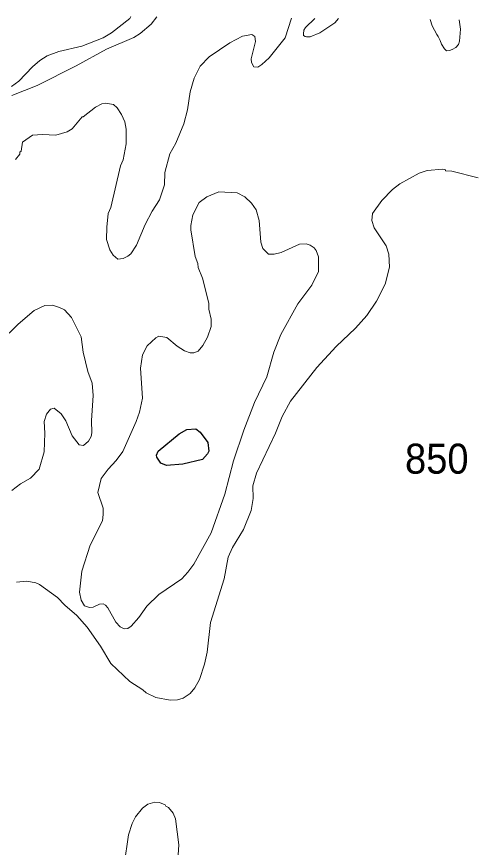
# Model space of a CAD drawing. Extents: x 598.3 to 623.2, y 6902.2 to 6930.1.
# Drawn here: x 618.553 to 619.782, y 6927.682 to 6929.898 of the extents above; entities that cross this region are included whole.
import ezdxf

# ---------------------------------------------------------------- set-up
doc = ezdxf.new("R2010")
doc.units = 0
doc.header["$LTSCALE"] = 0.032
doc.layers.add('1', color=7, linetype='Continuous', lineweight=25)
doc.layers.add('2', color=7, linetype='Continuous', lineweight=13)
doc.layers.add('21', color=7, linetype='Continuous')

msp = doc.modelspace()

# ---------------------------------------------------------------- linework, layer by layer
at = {"layer": '1'}
msp.add_lwpolyline([(618.9869, 6928.7854), (619.0071, 6928.7967), (619.031, 6928.7987), (619.0431, 6928.7897), (619.0633, 6928.7625), (619.0659, 6928.739), (619.0623, 6928.7317), (619.0487, 6928.7165), (618.9963, 6928.7044), (618.9528, 6928.7005), (618.9379, 6928.7066), (618.9268, 6928.7234), (618.9262, 6928.7285), (618.9303, 6928.7387)], close=True, dxfattribs=at)
at = {"layer": '2'}
for points in [[(618.539, 6929.7116), (618.5587, 6929.7254), (618.595, 6929.764), (618.6146, 6929.7804), (618.6342, 6929.7927), (618.6659, 6929.8047), (618.7272, 6929.8192), (618.7841, 6929.8412), (618.8059, 6929.8543), (618.8552, 6929.8925), (618.8574, 6929.8977)], [(618.9269, 6929.8971), (618.9117, 6929.8775), (618.8825, 6929.8525), (618.8656, 6929.8419), (618.7927, 6929.8108), (618.7123, 6929.7664), (618.6074, 6929.7139), (618.5402, 6929.6877)], [(619.1807, 6929.8499), (619.1889, 6929.8444), (619.19, 6929.8313), (619.1786, 6929.7855), (619.1796, 6929.7752), (619.1856, 6929.7636), (619.1965, 6929.7627), (619.2075, 6929.7696), (619.227, 6929.7881), (619.2696, 6929.8412), (619.2865, 6929.8935)], [(619.4121, 6929.8923), (619.4018, 6929.8815), (619.3623, 6929.8548), (619.3364, 6929.8442), (619.3268, 6929.8435), (619.3229, 6929.8445), (619.3187, 6929.847), (619.3186, 6929.8522), (619.3196, 6929.8612), (619.3241, 6929.8688), (619.3483, 6929.8929)], [(619.6565, 6929.8898), (619.6616, 6929.8731), (619.6741, 6929.8499), (619.6774, 6929.8443), (619.683, 6929.8341), (619.6868, 6929.8243), (619.6943, 6929.8114), (619.6999, 6929.8069), (619.7082, 6929.8074), (619.7153, 6929.8099), (619.7245, 6929.8153), (619.7318, 6929.8233), (619.7347, 6929.8322), (619.7371, 6929.8639), (619.7334, 6929.8891)], [(618.5496, 6929.5171), (618.5614, 6929.5312), (618.5618, 6929.5366), (618.5649, 6929.5393), (618.5683, 6929.5631), (618.5955, 6929.582), (618.6222, 6929.5835), (618.658, 6929.5818), (618.6875, 6929.5906), (618.7008, 6929.5987), (618.728, 6929.6305), (618.731, 6929.6308), (618.7631, 6929.6563), (618.7803, 6929.6653), (618.7904, 6929.667), (618.8116, 6929.6637), (618.8209, 6929.6546), (618.8331, 6929.6367), (618.8418, 6929.6167), (618.845, 6929.5973), (618.845, 6929.5583), (618.8369, 6929.5162), (618.8303, 6929.4997), (618.8046, 6929.3888), (618.7974, 6929.3726), (618.7933, 6929.336), (618.7932, 6929.3037), (618.8017, 6929.276), (618.8108, 6929.2616), (618.8228, 6929.2509), (618.8374, 6929.2531), (618.8501, 6929.2591), (618.8573, 6929.2655), (618.8732, 6929.2881), (618.8962, 6929.3434), (618.9145, 6929.3785), (618.934, 6929.4093), (618.9479, 6929.449), (618.9486, 6929.4824), (618.9619, 6929.5315), (618.9777, 6929.5599), (618.9988, 6929.6119), (619.0086, 6929.6494), (619.0164, 6929.6968), (619.0264, 6929.7336), (619.0424, 6929.7655), (619.0671, 6929.7901), (619.1219, 6929.828), (619.1559, 6929.8458), (619.1807, 6929.8499)], [(619.7844, 6929.4678), (619.7145, 6929.4853), (619.6976, 6929.4866), (619.697, 6929.489), (619.6901, 6929.4912), (619.6482, 6929.4872), (619.627, 6929.4807), (619.5753, 6929.4521), (619.5562, 6929.4366), (619.5274, 6929.407), (619.5025, 6929.3723), (619.5008, 6929.3543), (619.5074, 6929.3341), (619.5386, 6929.2868), (619.546, 6929.264), (619.5477, 6929.2296), (619.5361, 6929.1839), (619.513, 6929.1394), (619.4871, 6929.1006), (619.4575, 6929.0668), (619.4056, 6929.0181), (619.3544, 6928.9621), (619.2837, 6928.8726), (619.2618, 6928.8314), (619.2438, 6928.7872), (619.1928, 6928.68), (619.1834, 6928.6467), (619.1842, 6928.6128), (619.1785, 6928.5806), (619.158, 6928.5298), (619.1286, 6928.4824), (619.1175, 6928.456), (619.1072, 6928.3987), (619.0703, 6928.2817), (619.0612, 6928.2028), (619.054, 6928.1713), (619.0409, 6928.1305), (619.0288, 6928.108), (619.0165, 6928.0926), (618.9975, 6928.0805), (618.9823, 6928.0755), (618.9623, 6928.0747), (618.9242, 6928.082), (618.8984, 6928.0943), (618.8898, 6928.1023), (618.8549, 6928.1252), (618.8045, 6928.1726), (618.7772, 6928.2194), (618.7413, 6928.2699), (618.7136, 6928.3009), (618.6815, 6928.3288), (618.6619, 6928.3492), (618.6141, 6928.3836), (618.6044, 6928.3877), (618.5801, 6928.392), (618.5527, 6928.3893)], [(618.5398, 6928.634), (618.5632, 6928.6517), (618.5897, 6928.6674), (618.6135, 6928.691), (618.6267, 6928.7375), (618.6282, 6928.7874), (618.6265, 6928.8184), (618.6327, 6928.8375), (618.643, 6928.8512), (618.6532, 6928.8533), (618.672, 6928.8386), (618.6841, 6928.82), (618.7016, 6928.78), (618.7203, 6928.7557), (618.7313, 6928.754), (618.7448, 6928.7653), (618.7515, 6928.7782), (618.7535, 6928.7882), (618.7528, 6928.8212), (618.7576, 6928.8872), (618.7544, 6928.9206), (618.7434, 6928.9512), (618.7302, 6929.0029), (618.7252, 6929.0443), (618.6994, 6929.0956), (618.6807, 6929.1156), (618.6677, 6929.1225), (618.6487, 6929.1279), (618.628, 6929.1278), (618.5998, 6929.1139), (618.5567, 6929.0774), (618.5085, 6929.0309)], [(618.8403, 6927.636), (618.8515, 6927.7161), (618.8612, 6927.7465), (618.8704, 6927.7638), (618.8886, 6927.7871), (618.9035, 6927.7974), (618.9217, 6927.8033), (618.9339, 6927.8018), (618.949, 6927.7964), (618.9512, 6927.7922), (618.9584, 6927.7889), (618.9708, 6927.7738), (618.977, 6927.7585), (618.9859, 6927.6891), (618.9826, 6927.6355)]]:
    msp.add_lwpolyline(points, dxfattribs=at)
msp.add_lwpolyline([(619.2044, 6929.2965), (619.2005, 6929.354), (619.1919, 6929.3827), (619.1797, 6929.4002), (619.1616, 6929.4176), (619.1411, 6929.4274), (619.0929, 6929.4305), (619.0602, 6929.4175), (619.0405, 6929.4018), (619.0232, 6929.3693), (619.0175, 6929.3405), (619.0175, 6929.3293), (619.0294, 6929.2582), (619.0361, 6929.2395), (619.0373, 6929.2289), (619.0491, 6929.2005), (619.0661, 6929.1338), (619.0661, 6929.1179), (619.0717, 6929.0909), (619.0717, 6929.0712), (619.0624, 6929.043), (619.05, 6929.0204), (619.0374, 6929.0059), (619.0261, 6929.0015), (619.0165, 6929.0008), (619.0008, 6929.0069), (618.9815, 6929.019), (618.9537, 6929.0419), (618.9328, 6929.0452), (618.9243, 6929.041), (618.9016, 6929.0199), (618.8889, 6928.9955), (618.8839, 6928.9607), (618.8887, 6928.8802), (618.8807, 6928.8432), (618.8723, 6928.8181), (618.8367, 6928.7377), (618.819, 6928.7139), (618.797, 6928.691), (618.779, 6928.6662), (618.7698, 6928.6292), (618.7836, 6928.5866), (618.7843, 6928.5704), (618.7819, 6928.5531), (618.7494, 6928.4881), (618.7269, 6928.4187), (618.7205, 6928.363), (618.7248, 6928.3418), (618.7344, 6928.3264), (618.7474, 6928.3224), (618.7575, 6928.3232), (618.7741, 6928.3312), (618.784, 6928.3321), (618.7902, 6928.3282), (618.7966, 6928.321), (618.8177, 6928.2826), (618.8295, 6928.2704), (618.8402, 6928.265), (618.8495, 6928.2664), (618.8587, 6928.272), (618.8792, 6928.2951), (618.9002, 6928.3256), (618.9321, 6928.3567), (618.9934, 6928.3986), (619.01, 6928.4161), (619.0257, 6928.4379), (619.0721, 6928.5216), (619.109, 6928.6246), (619.1317, 6928.7136), (619.1592, 6928.7946), (619.1881, 6928.8686), (619.2203, 6928.9376), (619.2392, 6929.0026), (619.2578, 6929.0499), (619.3037, 6929.1322), (619.3406, 6929.1815), (619.3582, 6929.2185), (619.3582, 6929.2573), (619.3523, 6929.274), (619.3466, 6929.2811), (619.3364, 6929.288), (619.3254, 6929.2914), (619.3079, 6929.2913), (619.259, 6929.2685), (619.2404, 6929.2639), (619.225, 6929.2639), (619.2097, 6929.2796)], close=True, dxfattribs=at)

# ---------------------------------------------------------------- texts
at = {"layer": '21', "width": 0.95}
msp.add_text('850', height=0.08, dxfattribs=at).set_placement((619.5893, 6928.679))

doc.saveas('drawing.dxf')
